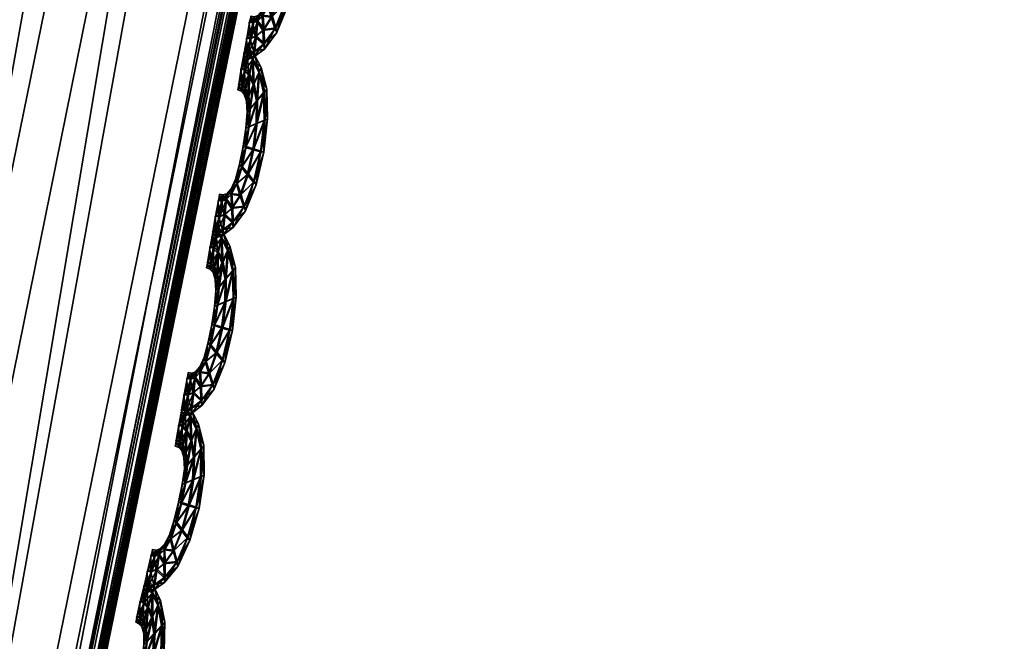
# Model space of a CAD drawing. Extents: x -7.4 to 7.4, y -11.5 to 9.8.
# Tile 351 of 469: x 7.11 to 7.428, y -2.284 to -2.083. Entities that reach past the tile are written whole.
import ezdxf

# ---------------------------------------------------------------- set-up
doc = ezdxf.new("R2010")
doc.units = 0
doc.header["$MEASUREMENT"] = 0
for name, color, linetype in [('A-FURN-3-ST', 150, 'Continuous'), ('A-FURN-3-ST-SEAM', 130, 'Continuous'), ('A-FURN-3-ST-SI', 160, 'Continuous')]:
    doc.layers.add(name, color=color, linetype=linetype)

msp = doc.modelspace()

# ---------------------------------------------------------------- meshes
at = {"layer": 'A-FURN-3-ST'}
mesh = msp.add_polyface(dxfattribs=at)
corners = [(7.22977, 2.47974, 1.00292), (7.35379, 1.23499, 1.00342), (7.0974, 1.23355, 0.61819), (6.97746, 2.47748, 0.61819), (7.36432, -0.11388, 1.00364), (7.10761, -0.11441, 0.61819), (7.23187, -1.52018, 1.00345), (6.97947, -1.51977, 0.61819), (6.94358, -2.93336, 1.00296), (6.70064, -2.932, 0.61819), (6.49747, -4.30695, 1.00243), (6.26973, -4.302, 0.61819), (2.26399, -2.9313, 0.55836), (2.16775, -1.51952, 0.55836), (3.0253, -1.51952, 0.55836), (3.10702, -2.9313, 0.55836), (2.93167, -0.11466, 0.55836), (2.84505, 1.23285, 0.55836), (2.08805, -0.11466, 0.55836), (2.77575, 2.47636, 0.55836), (2.02663, 1.23285, 0.55836), (2.45224, -5.39073, 0.55836), (2.3693, -4.27613, 0.55836), (3.15503, -4.27547, 0.55836), (4.17159, -2.9313, 0.55836), (5.25451, -2.9313, 0.55836), (4.97271, -4.28639, 0.55836), (4.06343, -4.27934, 0.55836), (3.87811, -5.41615, 0.55836), (4.60186, -5.47272, 0.55836), (6.4913, -0.11462, 0.56582), (6.37871, -1.51956, 0.56582), (5.48815, -0.11466, 0.55836), (5.42456, -1.51952, 0.55836), (6.12967, -2.93138, 0.56582), (6.47938, 1.23293, 0.56582), (6.36909, 2.47649, 0.56582), (5.45958, 1.23285, 0.55836), (5.36104, 2.47636, 0.55836), (5.74344, -4.29463, 0.56582), (4.17689, -0.11466, 0.55836), (4.20372, -1.51956, 0.55836), (4.11143, 1.23285, 0.55836), (4.02429, 2.47636, 0.55836)]
mesh.append_faces([[corners[k] for k in face] for face in [(0, 1, 2), (2, 3, 0), (4, 5, 2), (2, 1, 4), (6, 7, 5), (5, 4, 6), (8, 9, 7), (7, 6, 8), (10, 11, 9), (9, 8, 10), (24, 25, 26), (26, 27, 24), (27, 26, 29), (30, 5, 7), (7, 31, 30), (32, 30, 31), (31, 33, 32), (33, 31, 34), (34, 25, 33), (31, 7, 9), (9, 34, 31), (3, 2, 35), (35, 36, 3), (36, 35, 37), (37, 38, 36), (35, 30, 32), (32, 37, 35), (2, 5, 30), (30, 35, 2), (34, 9, 11), (11, 39, 34), (25, 34, 39), (39, 26, 25), (40, 32, 33), (33, 41, 40), (41, 33, 25), (25, 24, 41), (38, 37, 42), (42, 43, 38), (37, 32, 40), (40, 42, 37)]])
mesh.append_faces([[corners[k] for k in face] for face in [(12, 13, 14), (14, 15, 12), (16, 14, 13), (17, 16, 18), (19, 17, 20), (21, 22, 23), (22, 12, 15), (15, 23, 22), (27, 23, 15), (14, 16, 40), (15, 14, 41), (17, 19, 43), (16, 17, 42)]], dxfattribs={"vtx0": -1, "vtx1": -1, "vtx2": -1})
mesh.append_faces([[corners[k] for k in face] for face in [(15, 24, 27), (23, 27, 28)]], dxfattribs={"vtx0": -1, "vtx2": -1})
mesh.append_faces([[corners[k] for k in face] for face in [(40, 41, 14), (41, 24, 15), (43, 42, 17), (42, 40, 16)]], dxfattribs={"vtx1": -1, "vtx2": -1})
mesh = msp.add_polyface(dxfattribs=at)
corners = [(7.42329, -0.11335, 17.73472), (7.29032, -1.52059, 17.72529), (7.2887, -1.52055, 17.71875), (7.42159, -0.11343, 17.72818), (6.99958, -2.93456, 17.69562), (7.00104, -2.93481, 17.70216), (7.29305, -1.52076, 17.73624), (7.4261, -0.11318, 17.74563), (7.00286, -2.93505, 17.73015), (7.2923, -1.52068, 17.75301), (7.27821, -1.51994, 17.76499), (7.4253, -0.11322, 17.76233), (7.41066, -0.11417, 17.77427), (7.00353, -2.93522, 17.71323), (6.90828, -2.91548, 17.75491), (7.19048, -1.5147, 17.77811), (7.16159, -1.51161, 17.86532), (7.32012, -0.12072, 17.78766), (7.29174, -0.12455, 17.87437), (7.21133, -1.51619, 17.76035), (7.34141, -0.11883, 17.76993), (6.9283, -2.92042, 17.737), (6.95977, -2.92669, 17.74057), (7.24537, -1.51812, 17.76362), (7.37663, -0.11644, 17.77306), (6.98992, -2.93254, 17.74221), (6.2829, -0.14293, 18.34951), (6.17035, -1.4969, 18.34232), (6.78616, -1.4995, 18.23655), (6.9137, -0.13967, 18.24374), (6.50859, -2.86604, 18.21899), (7.42329, -0.11335, 17.72247), (7.29032, -1.52059, 17.71304), (7.29305, -1.52076, 17.70791), (7.4261, -0.11318, 17.71734), (7.00353, -2.93522, 17.68478), (7.00104, -2.93481, 17.68992), (6.78853, -2.88553, 18.02829), (7.07303, -1.50547, 18.04795), (7.20377, -0.13218, 18.05602)]
mesh.append_faces([[corners[k] for k in face] for face in [(0, 1, 2), (2, 3, 0), (4, 2, 1), (5, 1, 6), (7, 6, 1), (1, 0, 7), (8, 9, 10), (9, 11, 12), (12, 10, 9), (6, 7, 11), (11, 9, 6), (13, 6, 9), (14, 15, 16), (15, 17, 18), (18, 16, 15), (19, 20, 17), (17, 15, 19), (21, 19, 15), (22, 23, 19), (23, 24, 20), (20, 19, 23), (10, 12, 24), (24, 23, 10), (25, 10, 23), (26, 27, 28), (28, 29, 26), (30, 28, 27), (31, 32, 33), (33, 34, 31), (35, 33, 32), (36, 32, 2), (3, 2, 32), (32, 31, 3), (37, 38, 28), (29, 28, 38), (38, 39, 29), (39, 38, 16), (16, 18, 39), (16, 38, 37)]])
mesh = msp.add_polyface(dxfattribs=at)
corners = [(7.00104, -2.93481, 17.70216), (6.55327, -4.30971, 17.67581), (6.552, -4.3093, 17.66926), (6.99958, -2.93456, 17.69562), (7.00353, -2.93522, 17.71323), (6.55545, -4.31041, 17.68695), (7.29032, -1.52059, 17.72529), (7.29305, -1.52076, 17.73624), (7.27821, -1.51994, 17.76499), (6.98992, -2.93254, 17.74221), (7.00286, -2.93505, 17.73015), (7.2923, -1.52068, 17.75301), (7.16159, -1.51161, 17.86532), (6.87832, -2.90547, 17.84326), (6.90828, -2.91548, 17.75491), (7.19048, -1.5147, 17.77811), (6.9283, -2.92042, 17.737), (6.47151, -4.27741, 17.72829), (6.43989, -4.2606, 17.81793), (6.49023, -4.28561, 17.71026), (7.21133, -1.51619, 17.76035), (6.95977, -2.92669, 17.74057), (7.24537, -1.51812, 17.76362), (5.94249, -5.60189, 17.6919), (6.51761, -4.29616, 17.71418), (6.54365, -4.30592, 17.71616), (5.96319, -5.6154, 17.69421), (5.97202, -5.62121, 17.68216), (6.55481, -4.31013, 17.7041), (7.29032, -1.52059, 17.71304), (7.00104, -2.93481, 17.68992), (7.00353, -2.93522, 17.68478), (7.2887, -1.52055, 17.71875), (6.55327, -4.30971, 17.66356), (6.55545, -4.31041, 17.65843), (6.34828, -4.22685, 18.00555), (6.78853, -2.88553, 18.02829), (6.50859, -2.86604, 18.21899), (6.78616, -1.4995, 18.23655)]
mesh.append_faces([[corners[k] for k in face] for face in [(0, 1, 2), (2, 3, 0), (4, 5, 1), (1, 0, 4), (6, 0, 3), (7, 4, 0), (8, 9, 10), (11, 10, 4), (12, 13, 14), (15, 14, 16), (17, 14, 13), (13, 18, 17), (19, 16, 14), (14, 17, 19), (20, 16, 21), (22, 21, 9), (23, 24, 19), (24, 21, 16), (16, 19, 24), (25, 9, 21), (21, 24, 25), (26, 25, 24), (27, 28, 25), (28, 10, 9), (9, 25, 28), (5, 4, 10), (10, 28, 5), (29, 30, 31), (32, 3, 30), (30, 33, 34), (34, 31, 30), (3, 2, 33), (33, 30, 3), (35, 36, 37), (35, 18, 13), (13, 36, 35), (38, 37, 36), (36, 13, 12)]])
at = {"layer": 'A-FURN-3-ST-SEAM'}
mesh = msp.add_polyface(dxfattribs=at)
corners = [(7.19855, -2.04924, 17.71433), (7.19875, -2.05818, 17.71422), (7.19614, -2.05934, 17.71547), (7.19507, -2.06765, 17.71536), (7.19986, -2.05765, 17.71087), (7.19622, -2.052, 17.71555), (7.19265, -2.06691, 17.71407), (7.19756, -2.06832, 17.71411), (7.19859, -2.06848, 17.71072), (7.19954, -2.04813, 17.71099), (7.19697, -2.04269, 17.71437), (7.19364, -2.06041, 17.71418), (7.19135, -2.07335, 17.71395), (7.19325, -2.07577, 17.71521), (7.1978, -2.06806, 17.70737), (7.19902, -2.05798, 17.70753), (7.19519, -2.04669, 17.71559), (7.19396, -2.05472, 17.71426), (7.19186, -2.06655, 17.71072), (7.19281, -2.0607, 17.7108), (7.19527, -2.07812, 17.71391), (7.19614, -2.07891, 17.71057), (7.1955, -2.07787, 17.70722), (7.19883, -2.04904, 17.7076), (7.19772, -2.04112, 17.71099), (7.19491, -2.03869, 17.71433), (7.19325, -2.05563, 17.71087), (7.19075, -2.07231, 17.71061), (7.18976, -2.07866, 17.71388), (7.19091, -2.08241, 17.71509), (7.19364, -2.07544, 17.70597), (7.19542, -2.06732, 17.70612), (7.19649, -2.05905, 17.70623), (7.19368, -2.04347, 17.71559), (7.19352, -2.05064, 17.71429), (7.19301, -2.052, 17.71091), (7.19388, -2.06016, 17.70745), (7.19293, -2.06667, 17.70737), (7.19424, -2.05451, 17.70753), (7.1921, -2.08611, 17.71376), (7.19269, -2.08739, 17.71038), (7.19238, -2.08587, 17.70703), (7.19127, -2.08212, 17.70582), (7.19657, -2.05171, 17.70631), (7.19724, -2.04249, 17.70764), (7.19546, -2.03684, 17.71099), (7.19333, -2.03696, 17.71433), (7.1938, -2.05044, 17.70756), (7.19162, -2.0731, 17.70726), (7.18949, -2.07713, 17.71053), (7.18802, -2.08212, 17.7138), (7.18818, -2.08669, 17.71498), (7.19004, -2.07841, 17.70714), (7.1938, -2.03499, 17.71099), (7.19238, -2.04203, 17.71559), (7.19257, -2.04817, 17.71429), (7.1923, -2.04981, 17.71095), (7.19285, -2.04792, 17.70756), (7.19554, -2.0464, 17.70635), (7.18846, -2.09114, 17.71365), (7.1887, -2.09275, 17.71026), (7.18874, -2.09094, 17.70692), (7.18858, -2.08636, 17.70574), (7.1883, -2.08187, 17.70707), (7.19519, -2.03849, 17.7076), (7.1936, -2.03675, 17.7076), (7.19262, -2.03445, 17.71099), (7.19214, -2.03643, 17.71433), (7.19404, -2.04319, 17.70635), (7.18806, -2.08026, 17.71045), (7.18632, -2.08381, 17.71376), (7.18577, -2.08879, 17.71494), (7.19242, -2.03626, 17.7076), (7.19123, -2.04154, 17.71559), (7.19151, -2.04701, 17.71429), (7.19131, -2.04879, 17.71095), (7.19178, -2.04681, 17.7076), (7.1853, -2.09366, 17.71357), (7.18522, -2.09535, 17.71019), (7.18557, -2.09341, 17.70684), (7.18612, -2.08846, 17.70566), (7.1866, -2.0836, 17.70703), (7.18668, -2.08187, 17.71042), (7.19273, -2.04174, 17.70635), (7.19159, -2.04125, 17.70635), (7.18497, -2.08426, 17.71373), (7.18407, -2.08937, 17.71491), (7.1904, -2.04656, 17.71429), (7.1902, -2.04838, 17.71095), (7.19064, -2.04636, 17.70756), (7.18541, -2.08228, 17.71042), (7.18328, -2.09436, 17.71353), (7.18312, -2.09612, 17.71015), (7.18355, -2.09411, 17.7068), (7.18446, -2.08904, 17.70566), (7.18525, -2.08406, 17.70699), (7.1843, -2.08204, 17.71038), (7.18383, -2.08406, 17.71373), (7.18288, -2.08916, 17.71491), (7.18411, -2.08381, 17.70699), (7.18205, -2.09419, 17.71353), (7.18185, -2.09596, 17.71015), (7.18232, -2.09394, 17.7068), (7.18324, -2.08883, 17.70562)]
mesh.append_faces([[corners[k] for k in face] for face in [(2, 1, 0), (1, 2, 3), (0, 1, 4), (0, 5, 2), (6, 3, 2), (3, 7, 1), (8, 4, 1), (4, 9, 0), (5, 0, 10), (11, 2, 5), (3, 6, 12), (2, 11, 6), (7, 3, 13), (1, 7, 8), (4, 8, 14), (9, 4, 15), (10, 0, 9), (10, 16, 5), (5, 17, 11), (12, 6, 18), (12, 13, 3), (6, 11, 19), (13, 20, 7), (21, 8, 7), (22, 14, 8), (14, 15, 4), (15, 23, 9), (9, 24, 10), (16, 10, 25), (17, 5, 16), (11, 17, 26), (19, 18, 6), (18, 27, 12), (13, 12, 28), (26, 19, 11), (20, 13, 29), (7, 20, 21), (8, 21, 22), (14, 22, 30), (15, 14, 31), (23, 15, 32), (24, 9, 23), (25, 10, 24), (25, 33, 16), (16, 34, 17), (35, 26, 17), (18, 19, 36), (27, 18, 37), (28, 12, 27), (28, 29, 13), (19, 26, 38), (29, 39, 20), (40, 21, 20), (41, 22, 21), (42, 30, 22), (30, 31, 14), (31, 32, 15), (32, 43, 23), (23, 44, 24), (24, 45, 25), (33, 25, 46), (34, 16, 33), (17, 34, 35), (26, 35, 47), (38, 36, 19), (36, 37, 18), (37, 48, 27), (27, 49, 28), (29, 28, 50), (47, 38, 26), (39, 29, 51), (20, 39, 40), (21, 40, 41), (22, 41, 42), (30, 42, 52), (31, 30, 48), (32, 31, 37), (43, 32, 36), (44, 23, 43), (45, 24, 44), (25, 45, 53), (53, 46, 25), (46, 54, 33), (33, 55, 34), (56, 35, 34), (57, 47, 35), (36, 38, 43), (37, 36, 32), (48, 37, 31), (49, 27, 48), (50, 28, 49), (50, 51, 29), (38, 47, 58), (51, 59, 39), (60, 40, 39), (61, 41, 40), (62, 42, 41), (63, 52, 42), (52, 48, 30), (43, 58, 44), (44, 64, 45), (65, 53, 45), (46, 53, 66), (54, 46, 67), (55, 33, 54), (34, 55, 56), (35, 56, 57), (47, 57, 68), (58, 43, 38), (48, 52, 49), (49, 69, 50), (51, 50, 70), (68, 58, 47), (59, 51, 71), (39, 59, 60), (40, 60, 61), (41, 61, 62), (42, 62, 63), (52, 63, 69), (64, 44, 58), (45, 64, 65), (53, 65, 72), (72, 66, 53), (66, 67, 46), (67, 73, 54), (54, 74, 55), (56, 55, 74), (57, 56, 75), (68, 57, 76), (69, 49, 52), (70, 50, 69), (70, 71, 51), (58, 68, 64), (71, 77, 59), (78, 60, 59), (79, 61, 60), (80, 62, 61), (81, 63, 62), (82, 69, 63), (83, 65, 64), (84, 72, 65), (74, 54, 73), (74, 75, 56), (75, 76, 57), (76, 83, 68), (69, 82, 70), (71, 70, 85), (64, 68, 83), (77, 71, 86), (59, 77, 78), (60, 78, 79), (61, 79, 80), (62, 80, 81), (63, 81, 82), (65, 83, 84), (73, 87, 74), (75, 74, 87), (76, 75, 88), (83, 76, 89), (70, 82, 90), (90, 85, 70), (85, 86, 71), (86, 91, 77), (78, 77, 91), (79, 78, 92), (80, 79, 93), (81, 80, 94), (82, 81, 95), (89, 84, 83), (87, 88, 75), (88, 89, 76), (95, 90, 82), (85, 90, 96), (86, 85, 97), (91, 86, 98), (91, 92, 78), (92, 93, 79), (93, 94, 80), (94, 95, 81), (90, 95, 99), (99, 96, 90), (96, 97, 85), (97, 98, 86), (98, 100, 91), (92, 91, 100), (93, 92, 101), (94, 93, 102), (95, 94, 103), (103, 99, 95), (100, 101, 92), (101, 102, 93), (102, 103, 94)]])
mesh = msp.add_polyface(dxfattribs=at)
corners = [(7.18846, -2.10676, 17.71346), (7.18866, -2.11574, 17.71338), (7.18604, -2.11685, 17.7146), (7.18497, -2.12517, 17.71448), (7.18973, -2.1152, 17.71004), (7.18612, -2.10956, 17.71471), (7.18256, -2.12443, 17.71323), (7.18747, -2.12587, 17.71323), (7.1885, -2.126, 17.70989), (7.18945, -2.10564, 17.71011), (7.18687, -2.10021, 17.7135), (7.18355, -2.11792, 17.71334), (7.18126, -2.13086, 17.71311), (7.18316, -2.13329, 17.71437), (7.18771, -2.12563, 17.7065), (7.18893, -2.11549, 17.70665), (7.18509, -2.1042, 17.71471), (7.18387, -2.11224, 17.71342), (7.18181, -2.12406, 17.70984), (7.18272, -2.11821, 17.70996), (7.18517, -2.13568, 17.71308), (7.186, -2.13646, 17.70969), (7.18541, -2.13543, 17.70635), (7.18874, -2.10655, 17.70673), (7.18767, -2.09864, 17.71015), (7.18482, -2.09621, 17.7135), (7.18316, -2.11314, 17.71004), (7.18066, -2.12983, 17.70977), (7.17971, -2.13617, 17.713), (7.18082, -2.13996, 17.71422), (7.18355, -2.133, 17.70513), (7.18533, -2.12488, 17.70524), (7.1864, -2.11656, 17.70536), (7.18359, -2.10098, 17.71475), (7.18343, -2.10816, 17.71346), (7.18292, -2.10952, 17.71007), (7.18379, -2.11767, 17.70661), (7.18284, -2.12418, 17.7065), (7.18415, -2.11203, 17.70669), (7.18201, -2.14363, 17.71293), (7.1826, -2.14491, 17.70954), (7.18229, -2.14342, 17.70619), (7.18118, -2.13963, 17.70498), (7.18648, -2.10923, 17.70544), (7.18715, -2.1, 17.70677), (7.18538, -2.09436, 17.71015), (7.18328, -2.09448, 17.7135), (7.18371, -2.10791, 17.70673), (7.18153, -2.13061, 17.70639), (7.1794, -2.13465, 17.70966), (7.17793, -2.13959, 17.71293), (7.17809, -2.14417, 17.71414), (7.17995, -2.13593, 17.70627), (7.18375, -2.09246, 17.71011), (7.18229, -2.09951, 17.71471), (7.18248, -2.10564, 17.71346), (7.18221, -2.10733, 17.71007), (7.18276, -2.10543, 17.70673), (7.18545, -2.10391, 17.70547), (7.17841, -2.14866, 17.71281), (7.17861, -2.15027, 17.70939), (7.17864, -2.14845, 17.70608), (7.17849, -2.14388, 17.70486), (7.17821, -2.13939, 17.70623), (7.18509, -2.096, 17.70677), (7.18351, -2.09427, 17.70677), (7.18252, -2.09192, 17.71011), (7.18209, -2.09394, 17.7135), (7.18399, -2.1007, 17.70547), (7.17797, -2.13778, 17.70962), (7.17623, -2.14132, 17.71289), (7.17567, -2.14627, 17.71407), (7.18232, -2.09374, 17.70677), (7.18114, -2.09905, 17.71471), (7.18142, -2.10449, 17.71346), (7.18122, -2.10626, 17.71007), (7.18169, -2.10428, 17.70673), (7.1752, -2.15113, 17.71274), (7.17512, -2.15286, 17.70931), (7.17548, -2.15092, 17.706), (7.17603, -2.14594, 17.70482), (7.17651, -2.14108, 17.70616), (7.17659, -2.13939, 17.70958), (7.18264, -2.09922, 17.70547), (7.18149, -2.09876, 17.70547), (7.17489, -2.14178, 17.71289), (7.17402, -2.14684, 17.71403), (7.18031, -2.10408, 17.71346), (7.18011, -2.10585, 17.71007), (7.18058, -2.10383, 17.70673), (7.17532, -2.13976, 17.70954), (7.17322, -2.15187, 17.7127), (7.17302, -2.15364, 17.70931), (7.17346, -2.15162, 17.70597), (7.17437, -2.14652, 17.70479), (7.17516, -2.14153, 17.70616), (7.17421, -2.13955, 17.70954), (7.17374, -2.14157, 17.71285), (7.17279, -2.14664, 17.71403), (7.17402, -2.14132, 17.70616), (7.17196, -2.15167, 17.7127), (7.17176, -2.15344, 17.70928), (7.17223, -2.15142, 17.70597), (7.17318, -2.14635, 17.70479)]
mesh.append_faces([[corners[k] for k in face] for face in [(2, 1, 0), (1, 2, 3), (0, 1, 4), (0, 5, 2), (6, 3, 2), (3, 7, 1), (8, 4, 1), (4, 9, 0), (5, 0, 10), (11, 2, 5), (3, 6, 12), (2, 11, 6), (7, 3, 13), (1, 7, 8), (4, 8, 14), (9, 4, 15), (10, 0, 9), (10, 16, 5), (5, 17, 11), (12, 6, 18), (12, 13, 3), (6, 11, 19), (13, 20, 7), (21, 8, 7), (22, 14, 8), (14, 15, 4), (15, 23, 9), (9, 24, 10), (16, 10, 25), (17, 5, 16), (11, 17, 26), (19, 18, 6), (18, 27, 12), (13, 12, 28), (26, 19, 11), (20, 13, 29), (7, 20, 21), (8, 21, 22), (14, 22, 30), (15, 14, 31), (23, 15, 32), (24, 9, 23), (25, 10, 24), (25, 33, 16), (16, 34, 17), (35, 26, 17), (18, 19, 36), (27, 18, 37), (28, 12, 27), (28, 29, 13), (19, 26, 38), (29, 39, 20), (40, 21, 20), (41, 22, 21), (42, 30, 22), (30, 31, 14), (31, 32, 15), (32, 43, 23), (23, 44, 24), (24, 45, 25), (33, 25, 46), (34, 16, 33), (17, 34, 35), (26, 35, 47), (38, 36, 19), (36, 37, 18), (37, 48, 27), (27, 49, 28), (29, 28, 50), (47, 38, 26), (39, 29, 51), (20, 39, 40), (21, 40, 41), (22, 41, 42), (30, 42, 52), (31, 30, 48), (32, 31, 37), (43, 32, 36), (44, 23, 43), (45, 24, 44), (25, 45, 53), (53, 46, 25), (46, 54, 33), (33, 55, 34), (56, 35, 34), (57, 47, 35), (36, 38, 43), (37, 36, 32), (48, 37, 31), (49, 27, 48), (50, 28, 49), (50, 51, 29), (38, 47, 58), (51, 59, 39), (60, 40, 39), (61, 41, 40), (62, 42, 41), (63, 52, 42), (52, 48, 30), (43, 58, 44), (44, 64, 45), (65, 53, 45), (46, 53, 66), (54, 46, 67), (55, 33, 54), (34, 55, 56), (35, 56, 57), (47, 57, 68), (58, 43, 38), (48, 52, 49), (49, 69, 50), (51, 50, 70), (68, 58, 47), (59, 51, 71), (39, 59, 60), (40, 60, 61), (41, 61, 62), (42, 62, 63), (52, 63, 69), (64, 44, 58), (45, 64, 65), (53, 65, 72), (72, 66, 53), (66, 67, 46), (67, 73, 54), (54, 74, 55), (56, 55, 74), (57, 56, 75), (68, 57, 76), (69, 49, 52), (70, 50, 69), (70, 71, 51), (58, 68, 64), (71, 77, 59), (78, 60, 59), (79, 61, 60), (80, 62, 61), (81, 63, 62), (82, 69, 63), (83, 65, 64), (84, 72, 65), (74, 54, 73), (74, 75, 56), (75, 76, 57), (76, 83, 68), (69, 82, 70), (71, 70, 85), (64, 68, 83), (77, 71, 86), (59, 77, 78), (60, 78, 79), (61, 79, 80), (62, 80, 81), (63, 81, 82), (65, 83, 84), (73, 87, 74), (75, 74, 87), (76, 75, 88), (83, 76, 89), (70, 82, 90), (90, 85, 70), (85, 86, 71), (86, 91, 77), (78, 77, 91), (79, 78, 92), (80, 79, 93), (81, 80, 94), (82, 81, 95), (89, 84, 83), (87, 88, 75), (88, 89, 76), (95, 90, 82), (85, 90, 96), (86, 85, 97), (91, 86, 98), (91, 92, 78), (92, 93, 79), (93, 94, 80), (94, 95, 81), (90, 95, 99), (99, 96, 90), (96, 97, 85), (97, 98, 86), (98, 100, 91), (92, 91, 100), (93, 92, 101), (94, 93, 102), (95, 94, 103), (103, 99, 95), (100, 101, 92), (101, 102, 93), (102, 103, 94)]])
mesh = msp.add_polyface(dxfattribs=at)
corners = [(7.17837, -2.16432, 17.71262), (7.17857, -2.17326, 17.71251), (7.17595, -2.1744, 17.71376), (7.17489, -2.18273, 17.71365), (7.17963, -2.17276, 17.70916), (7.17603, -2.16708, 17.71384), (7.17247, -2.18195, 17.71236), (7.17738, -2.18339, 17.71239), (7.17841, -2.18355, 17.70901), (7.17936, -2.16316, 17.70928), (7.17678, -2.15772, 17.71262), (7.17346, -2.17544, 17.71247), (7.17117, -2.18838, 17.71224), (7.17307, -2.19085, 17.7135), (7.17762, -2.18319, 17.70566), (7.17884, -2.17305, 17.70582), (7.175, -2.16172, 17.71388), (7.17382, -2.16975, 17.71255), (7.17172, -2.18158, 17.70901), (7.17263, -2.17573, 17.70912), (7.17508, -2.1932, 17.7122), (7.17592, -2.19398, 17.70886), (7.17532, -2.19299, 17.70551), (7.17864, -2.16411, 17.70589), (7.17758, -2.15616, 17.70928), (7.17472, -2.15373, 17.71262), (7.17307, -2.17066, 17.70916), (7.17057, -2.18734, 17.70889), (7.16962, -2.19369, 17.71216), (7.17073, -2.19748, 17.71338), (7.17346, -2.19051, 17.70426), (7.17524, -2.1824, 17.70441), (7.17631, -2.17408, 17.70452), (7.17354, -2.15847, 17.71388), (7.17334, -2.16568, 17.71258), (7.17283, -2.16703, 17.7092), (7.1737, -2.17519, 17.70574), (7.17275, -2.1817, 17.70566), (7.17405, -2.1695, 17.70582), (7.17192, -2.20119, 17.71205), (7.17247, -2.20247, 17.70866), (7.17219, -2.20094, 17.70532), (7.17109, -2.19715, 17.70414), (7.17639, -2.16678, 17.7046), (7.17706, -2.15752, 17.70593), (7.17528, -2.15183, 17.70928), (7.17318, -2.15195, 17.71262), (7.17362, -2.16542, 17.70585), (7.17144, -2.18813, 17.70555), (7.1693, -2.19216, 17.70882), (7.16784, -2.19711, 17.71209), (7.168, -2.20168, 17.71327), (7.16986, -2.19344, 17.70544), (7.17366, -2.14998, 17.70928), (7.17219, -2.15702, 17.71388), (7.17239, -2.16316, 17.71258), (7.17212, -2.1648, 17.70924), (7.17267, -2.16295, 17.70585), (7.1754, -2.16143, 17.70463), (7.16832, -2.20621, 17.71194), (7.16851, -2.20778, 17.70855), (7.16855, -2.20597, 17.7052), (7.1684, -2.20139, 17.70403), (7.16812, -2.19686, 17.70536), (7.175, -2.15352, 17.70589), (7.17342, -2.15174, 17.70589), (7.17247, -2.14944, 17.70928), (7.172, -2.15142, 17.71262), (7.1739, -2.15818, 17.70463), (7.16788, -2.1953, 17.70874), (7.16618, -2.19884, 17.71205), (7.16558, -2.20378, 17.71323), (7.17223, -2.15121, 17.70589), (7.17105, -2.15653, 17.71388), (7.17132, -2.162, 17.71258), (7.17113, -2.16378, 17.70924), (7.1716, -2.1618, 17.70589), (7.16511, -2.20865, 17.71186), (7.16503, -2.21038, 17.70848), (7.16539, -2.2084, 17.70513), (7.16594, -2.20345, 17.70395), (7.16642, -2.19859, 17.70532), (7.1665, -2.19686, 17.70871), (7.17255, -2.15673, 17.70463), (7.1714, -2.15624, 17.70463), (7.1648, -2.19925, 17.71201), (7.16392, -2.20436, 17.71319), (7.17022, -2.16155, 17.71258), (7.17002, -2.16333, 17.70924), (7.17049, -2.16134, 17.70585), (7.16527, -2.19728, 17.70871), (7.16313, -2.20935, 17.71182), (7.16293, -2.21111, 17.70844), (7.16341, -2.2091, 17.70513), (7.16428, -2.20403, 17.70395), (7.16507, -2.19905, 17.70528), (7.16412, -2.19703, 17.70866), (7.16365, -2.19905, 17.71201), (7.1627, -2.20415, 17.71319), (7.16392, -2.1988, 17.70528), (7.16187, -2.20918, 17.71182), (7.16167, -2.21095, 17.70844), (7.16214, -2.20894, 17.70509), (7.16309, -2.20382, 17.70391)]
mesh.append_faces([[corners[k] for k in face] for face in [(2, 1, 0), (1, 2, 3), (0, 1, 4), (0, 5, 2), (6, 3, 2), (3, 7, 1), (8, 4, 1), (4, 9, 0), (5, 0, 10), (11, 2, 5), (3, 6, 12), (2, 11, 6), (7, 3, 13), (1, 7, 8), (4, 8, 14), (9, 4, 15), (10, 0, 9), (10, 16, 5), (5, 17, 11), (12, 6, 18), (12, 13, 3), (6, 11, 19), (13, 20, 7), (21, 8, 7), (22, 14, 8), (14, 15, 4), (15, 23, 9), (9, 24, 10), (16, 10, 25), (17, 5, 16), (11, 17, 26), (19, 18, 6), (18, 27, 12), (13, 12, 28), (26, 19, 11), (20, 13, 29), (7, 20, 21), (8, 21, 22), (14, 22, 30), (15, 14, 31), (23, 15, 32), (24, 9, 23), (25, 10, 24), (25, 33, 16), (16, 34, 17), (35, 26, 17), (18, 19, 36), (27, 18, 37), (28, 12, 27), (28, 29, 13), (19, 26, 38), (29, 39, 20), (40, 21, 20), (41, 22, 21), (42, 30, 22), (30, 31, 14), (31, 32, 15), (32, 43, 23), (23, 44, 24), (24, 45, 25), (33, 25, 46), (34, 16, 33), (17, 34, 35), (26, 35, 47), (38, 36, 19), (36, 37, 18), (37, 48, 27), (27, 49, 28), (29, 28, 50), (47, 38, 26), (39, 29, 51), (20, 39, 40), (21, 40, 41), (22, 41, 42), (30, 42, 52), (31, 30, 48), (32, 31, 37), (43, 32, 36), (44, 23, 43), (45, 24, 44), (25, 45, 53), (53, 46, 25), (46, 54, 33), (33, 55, 34), (56, 35, 34), (57, 47, 35), (36, 38, 43), (37, 36, 32), (48, 37, 31), (49, 27, 48), (50, 28, 49), (50, 51, 29), (38, 47, 58), (51, 59, 39), (60, 40, 39), (61, 41, 40), (62, 42, 41), (63, 52, 42), (52, 48, 30), (43, 58, 44), (44, 64, 45), (65, 53, 45), (46, 53, 66), (54, 46, 67), (55, 33, 54), (34, 55, 56), (35, 56, 57), (47, 57, 68), (58, 43, 38), (48, 52, 49), (49, 69, 50), (51, 50, 70), (68, 58, 47), (59, 51, 71), (39, 59, 60), (40, 60, 61), (41, 61, 62), (42, 62, 63), (52, 63, 69), (64, 44, 58), (45, 64, 65), (53, 65, 72), (72, 66, 53), (66, 67, 46), (67, 73, 54), (54, 74, 55), (56, 55, 74), (57, 56, 75), (68, 57, 76), (69, 49, 52), (70, 50, 69), (70, 71, 51), (58, 68, 64), (71, 77, 59), (78, 60, 59), (79, 61, 60), (80, 62, 61), (81, 63, 62), (82, 69, 63), (83, 65, 64), (84, 72, 65), (74, 54, 73), (74, 75, 56), (75, 76, 57), (76, 83, 68), (69, 82, 70), (71, 70, 85), (64, 68, 83), (77, 71, 86), (59, 77, 78), (60, 78, 79), (61, 79, 80), (62, 80, 81), (63, 81, 82), (65, 83, 84), (73, 87, 74), (75, 74, 87), (76, 75, 88), (83, 76, 89), (70, 82, 90), (90, 85, 70), (85, 86, 71), (86, 91, 77), (78, 77, 91), (79, 78, 92), (80, 79, 93), (81, 80, 94), (82, 81, 95), (89, 84, 83), (87, 88, 75), (88, 89, 76), (95, 90, 82), (85, 90, 96), (86, 85, 97), (91, 86, 98), (91, 92, 78), (92, 93, 79), (93, 94, 80), (94, 95, 81), (90, 95, 99), (99, 96, 90), (96, 97, 85), (97, 98, 86), (98, 100, 91), (92, 91, 100), (93, 92, 101), (94, 93, 102), (95, 94, 103), (103, 99, 95), (100, 101, 92), (101, 102, 93), (102, 103, 94)]])
mesh = msp.add_polyface(dxfattribs=at)
corners = [(7.16816, -2.22183, 17.71175), (7.16812, -2.23073, 17.71163), (7.1655, -2.23184, 17.71289), (7.16412, -2.24008, 17.71274), (7.16922, -2.23023, 17.70829), (7.16583, -2.22455, 17.71296), (7.16175, -2.23934, 17.71148), (7.16657, -2.24078, 17.71148), (7.1676, -2.24095, 17.70813), (7.16919, -2.22068, 17.7084), (7.16669, -2.21524, 17.71179), (7.16301, -2.23287, 17.71159), (7.16012, -2.24569, 17.71137), (7.16195, -2.24812, 17.71258), (7.16681, -2.24054, 17.70479), (7.1684, -2.23052, 17.70494), (7.16491, -2.21924, 17.713), (7.16357, -2.22723, 17.71167), (7.161, -2.23892, 17.70813), (7.16218, -2.23316, 17.70825), (7.1638, -2.25051, 17.71129), (7.16464, -2.25129, 17.70794), (7.16408, -2.25026, 17.7046), (7.16843, -2.22158, 17.70502), (7.16745, -2.21367, 17.70844), (7.16464, -2.21124, 17.71179), (7.16285, -2.22814, 17.70832), (7.15957, -2.24466, 17.70802), (7.15831, -2.25092, 17.71125), (7.15921, -2.25471, 17.71243), (7.1623, -2.24782, 17.70334), (7.16448, -2.2398, 17.70349), (7.1659, -2.23155, 17.70364), (7.16345, -2.21598, 17.71304), (7.16321, -2.22315, 17.71175), (7.16274, -2.22455, 17.70836), (7.16329, -2.23266, 17.70486), (7.16203, -2.23909, 17.70475), (7.16385, -2.22702, 17.70498), (7.16028, -2.25837, 17.71114), (7.16076, -2.25965, 17.70776), (7.16056, -2.25813, 17.70441), (7.15961, -2.25438, 17.70319), (7.16618, -2.22426, 17.70372), (7.16693, -2.21503, 17.70505), (7.16523, -2.20935, 17.70844), (7.16309, -2.20947, 17.71179), (7.16349, -2.22294, 17.70502), (7.1604, -2.24544, 17.70463), (7.15807, -2.24944, 17.70791), (7.15633, -2.25434, 17.71118), (7.15628, -2.25887, 17.71236), (7.15858, -2.25071, 17.70452), (7.16357, -2.20749, 17.7084), (7.16211, -2.21454, 17.713), (7.1623, -2.22068, 17.71175), (7.16203, -2.22232, 17.70836), (7.16258, -2.22042, 17.70502), (7.16527, -2.21895, 17.70376), (7.15636, -2.26332, 17.71099), (7.15648, -2.26488, 17.7076), (7.15664, -2.26307, 17.70426), (7.15668, -2.25854, 17.70308), (7.1566, -2.25409, 17.70444), (7.16491, -2.21104, 17.70505), (7.16337, -2.20926, 17.70505), (7.16238, -2.20692, 17.7084), (7.1619, -2.20894, 17.71179), (7.1638, -2.21569, 17.70376), (7.15648, -2.25252, 17.70783), (7.15455, -2.25598, 17.7111), (7.15371, -2.26089, 17.71228), (7.16218, -2.20873, 17.70505), (7.16095, -2.21404, 17.713), (7.16123, -2.21948, 17.71175), (7.16103, -2.22125, 17.70836), (7.16151, -2.21928, 17.70502), (7.153, -2.26571, 17.71091), (7.15284, -2.2674, 17.70753), (7.15328, -2.26546, 17.70418), (7.15411, -2.26056, 17.70304), (7.15482, -2.25578, 17.70437), (7.15498, -2.25405, 17.70779), (7.16246, -2.21425, 17.70376), (7.16135, -2.21371, 17.70376), (7.15316, -2.25644, 17.7111), (7.15201, -2.26147, 17.71224), (7.16012, -2.21903, 17.71175), (7.15993, -2.22084, 17.70836), (7.1604, -2.21882, 17.70502), (7.15371, -2.25442, 17.70776), (7.15094, -2.26641, 17.71087), (7.15067, -2.26814, 17.70749), (7.15122, -2.26616, 17.70414), (7.15241, -2.26113, 17.703), (7.15344, -2.25619, 17.70437), (7.15261, -2.25421, 17.70776), (7.15201, -2.25619, 17.71106), (7.15083, -2.26122, 17.71224), (7.15229, -2.25594, 17.70437), (7.14972, -2.2662, 17.71087), (7.1494, -2.26793, 17.70745), (7.14999, -2.26596, 17.70414), (7.15118, -2.26093, 17.703)]
mesh.append_faces([[corners[k] for k in face] for face in [(2, 1, 0), (1, 2, 3), (0, 1, 4), (0, 5, 2), (6, 3, 2), (3, 7, 1), (8, 4, 1), (4, 9, 0), (5, 0, 10), (11, 2, 5), (3, 6, 12), (2, 11, 6), (7, 3, 13), (1, 7, 8), (4, 8, 14), (9, 4, 15), (10, 0, 9), (10, 16, 5), (5, 17, 11), (12, 6, 18), (12, 13, 3), (6, 11, 19), (13, 20, 7), (21, 8, 7), (22, 14, 8), (14, 15, 4), (15, 23, 9), (9, 24, 10), (16, 10, 25), (17, 5, 16), (11, 17, 26), (19, 18, 6), (18, 27, 12), (13, 12, 28), (26, 19, 11), (20, 13, 29), (7, 20, 21), (8, 21, 22), (14, 22, 30), (15, 14, 31), (23, 15, 32), (24, 9, 23), (25, 10, 24), (25, 33, 16), (16, 34, 17), (35, 26, 17), (18, 19, 36), (27, 18, 37), (28, 12, 27), (28, 29, 13), (19, 26, 38), (29, 39, 20), (40, 21, 20), (41, 22, 21), (42, 30, 22), (30, 31, 14), (31, 32, 15), (32, 43, 23), (23, 44, 24), (24, 45, 25), (33, 25, 46), (34, 16, 33), (17, 34, 35), (26, 35, 47), (38, 36, 19), (36, 37, 18), (37, 48, 27), (27, 49, 28), (29, 28, 50), (47, 38, 26), (39, 29, 51), (20, 39, 40), (21, 40, 41), (22, 41, 42), (30, 42, 52), (31, 30, 48), (32, 31, 37), (43, 32, 36), (44, 23, 43), (45, 24, 44), (25, 45, 53), (53, 46, 25), (46, 54, 33), (33, 55, 34), (56, 35, 34), (57, 47, 35), (36, 38, 43), (37, 36, 32), (48, 37, 31), (49, 27, 48), (50, 28, 49), (50, 51, 29), (38, 47, 58), (51, 59, 39), (60, 40, 39), (61, 41, 40), (62, 42, 41), (63, 52, 42), (52, 48, 30), (43, 58, 44), (44, 64, 45), (65, 53, 45), (46, 53, 66), (54, 46, 67), (55, 33, 54), (34, 55, 56), (35, 56, 57), (47, 57, 68), (58, 43, 38), (48, 52, 49), (49, 69, 50), (51, 50, 70), (68, 58, 47), (59, 51, 71), (39, 59, 60), (40, 60, 61), (41, 61, 62), (42, 62, 63), (52, 63, 69), (64, 44, 58), (45, 64, 65), (53, 65, 72), (72, 66, 53), (66, 67, 46), (67, 73, 54), (54, 74, 55), (56, 55, 74), (57, 56, 75), (68, 57, 76), (69, 49, 52), (70, 50, 69), (70, 71, 51), (58, 68, 64), (71, 77, 59), (78, 60, 59), (79, 61, 60), (80, 62, 61), (81, 63, 62), (82, 69, 63), (83, 65, 64), (84, 72, 65), (74, 54, 73), (74, 75, 56), (75, 76, 57), (76, 83, 68), (69, 82, 70), (71, 70, 85), (64, 68, 83), (77, 71, 86), (59, 77, 78), (60, 78, 79), (61, 79, 80), (62, 80, 81), (63, 81, 82), (65, 83, 84), (73, 87, 74), (75, 74, 87), (76, 75, 88), (83, 76, 89), (70, 82, 90), (90, 85, 70), (85, 86, 71), (86, 91, 77), (78, 77, 91), (79, 78, 92), (80, 79, 93), (81, 80, 94), (82, 81, 95), (89, 84, 83), (87, 88, 75), (88, 89, 76), (95, 90, 82), (85, 90, 96), (86, 85, 97), (91, 86, 98), (91, 92, 78), (92, 93, 79), (93, 94, 80), (94, 95, 81), (90, 95, 99), (99, 96, 90), (96, 97, 85), (97, 98, 86), (98, 100, 91), (92, 91, 100), (93, 92, 101), (94, 93, 102), (95, 94, 103), (103, 99, 95), (100, 101, 92), (101, 102, 93), (102, 103, 94)]])
mesh = msp.add_polyface(dxfattribs=at)
corners = [(7.15375, -2.29743, 17.70376), (7.15138, -2.29665, 17.70251), (7.14912, -2.30464, 17.70235), (7.14722, -2.30225, 17.70361), (7.1555, -2.28742, 17.70391), (7.15091, -2.30712, 17.70357), (7.14536, -2.30752, 17.70349), (7.14888, -2.29595, 17.70376), (7.15636, -2.28713, 17.7073), (7.15292, -2.28841, 17.70266), (7.15451, -2.29785, 17.70714), (7.14639, -2.31119, 17.7022), (7.14485, -2.30625, 17.70688), (7.14639, -2.30147, 17.70699), (7.15656, -2.27766, 17.70741), (7.15577, -2.27856, 17.70403), (7.15146, -2.30814, 17.70692), (7.1473, -2.31494, 17.70338), (7.14327, -2.30934, 17.7068), (7.14338, -2.31091, 17.70342), (7.14786, -2.29578, 17.70711), (7.15023, -2.28948, 17.70387), (7.15553, -2.27877, 17.71076), (7.15522, -2.28763, 17.71064), (7.1534, -2.2812, 17.70273), (7.15348, -2.29768, 17.71049), (7.14343, -2.31536, 17.70209), (7.14311, -2.31111, 17.71015), (7.14508, -2.30773, 17.71023), (7.14695, -2.3025, 17.71034), (7.15427, -2.27226, 17.7108), (7.15514, -2.2707, 17.70745), (7.15455, -2.27205, 17.7041), (7.15063, -2.30732, 17.7103), (7.14754, -2.31647, 17.70673), (7.14338, -2.31989, 17.70327), (7.14133, -2.3128, 17.71011), (7.14176, -2.31087, 17.70677), (7.1416, -2.31255, 17.70338), (7.14861, -2.29616, 17.71049), (7.14908, -2.29001, 17.70722), (7.15086, -2.28388, 17.70395), (7.153, -2.28148, 17.71198), (7.15253, -2.28874, 17.7119), (7.15098, -2.29694, 17.71175), (7.15265, -2.27589, 17.70277), (7.14873, -2.30497, 17.71159), (7.14085, -2.31738, 17.70201), (7.14307, -2.31568, 17.71133), (7.146, -2.31152, 17.71144), (7.15225, -2.27617, 17.71205), (7.15241, -2.26826, 17.71084), (7.15308, -2.26641, 17.70745), (7.15269, -2.26805, 17.7041), (7.14703, -2.31519, 17.71011), (7.14323, -2.3217, 17.70657), (7.14002, -2.32228, 17.70319), (7.1405, -2.3177, 17.71125), (7.1405, -2.31123, 17.70677), (7.14022, -2.31297, 17.70334), (7.13915, -2.31791, 17.70197), (7.14996, -2.28973, 17.71061), (7.1498, -2.28499, 17.7073), (7.15063, -2.27984, 17.70403), (7.15059, -2.28412, 17.71068), (7.1513, -2.27267, 17.70281), (7.13796, -2.32294, 17.70315), (7.13994, -2.31322, 17.71007), (7.14311, -2.32013, 17.71), (7.15094, -2.27296, 17.71205), (7.15035, -2.28005, 17.71072), (7.1515, -2.26451, 17.70745), (7.15118, -2.26628, 17.7041), (7.15003, -2.27119, 17.70281), (7.13959, -2.32421, 17.7065), (7.13741, -2.32491, 17.70646), (7.13876, -2.31824, 17.71121), (7.13974, -2.32253, 17.70989), (7.13907, -2.31276, 17.70334), (7.13935, -2.31099, 17.70673), (7.13796, -2.3177, 17.70197), (7.13674, -2.32273, 17.70311), (7.1498, -2.28141, 17.70737), (7.14983, -2.27737, 17.70403), (7.15091, -2.26649, 17.7108), (7.14881, -2.27621, 17.70403), (7.13614, -2.32475, 17.70646), (7.13879, -2.31297, 17.71007), (7.14968, -2.27147, 17.71205), (7.14956, -2.27757, 17.71076), (7.14916, -2.27922, 17.70737), (7.15003, -2.26575, 17.70406), (7.15031, -2.26398, 17.70745), (7.14893, -2.2707, 17.70281), (7.1477, -2.27572, 17.70403), (7.13768, -2.32318, 17.70989), (7.13646, -2.32298, 17.70984), (7.13757, -2.31803, 17.71121), (7.14821, -2.27815, 17.70737), (7.14975, -2.26596, 17.7108), (7.14714, -2.2777, 17.70737), (7.14853, -2.27098, 17.71205), (7.14853, -2.27642, 17.71076), (7.14742, -2.27597, 17.71076)]
mesh.append_faces([[corners[k] for k in face] for face in [(2, 1, 0), (1, 2, 3), (4, 0, 1), (0, 5, 2), (6, 3, 2), (3, 7, 1), (0, 4, 8), (1, 9, 4), (5, 0, 10), (11, 2, 5), (3, 6, 12), (2, 11, 6), (7, 3, 13), (9, 1, 7), (14, 8, 4), (8, 10, 0), (15, 4, 9), (10, 16, 5), (5, 17, 11), (18, 12, 6), (12, 13, 3), (19, 6, 11), (13, 20, 7), (7, 21, 9), (8, 14, 22), (4, 15, 14), (10, 8, 23), (9, 24, 15), (16, 10, 25), (17, 5, 16), (26, 11, 17), (12, 18, 27), (6, 19, 18), (13, 12, 28), (11, 26, 19), (20, 13, 29), (21, 7, 20), (24, 9, 21), (30, 22, 14), (22, 23, 8), (31, 14, 15), (23, 25, 10), (32, 15, 24), (25, 33, 16), (16, 34, 17), (17, 35, 26), (36, 27, 18), (27, 28, 12), (37, 18, 19), (28, 29, 13), (38, 19, 26), (29, 39, 20), (20, 40, 21), (21, 41, 24), (42, 22, 30), (14, 31, 30), (43, 23, 22), (15, 32, 31), (44, 25, 23), (24, 45, 32), (46, 33, 25), (34, 16, 33), (35, 17, 34), (47, 26, 35), (48, 27, 36), (18, 37, 36), (49, 28, 27), (19, 38, 37), (46, 29, 28), (26, 47, 38), (44, 39, 29), (40, 20, 39), (41, 21, 40), (45, 24, 41), (22, 42, 43), (30, 50, 42), (51, 30, 31), (23, 43, 44), (52, 31, 32), (25, 44, 46), (53, 32, 45), (33, 46, 49), (33, 54, 34), (34, 55, 35), (35, 56, 47), (27, 48, 49), (36, 57, 48), (36, 37, 58), (28, 49, 46), (37, 38, 59), (29, 46, 44), (38, 47, 60), (39, 44, 43), (39, 61, 40), (40, 62, 41), (41, 63, 45), (61, 43, 42), (50, 30, 51), (64, 42, 50), (31, 52, 51), (32, 53, 52), (45, 65, 53), (49, 54, 33), (55, 34, 54), (56, 35, 55), (47, 56, 66), (54, 49, 48), (57, 36, 67), (68, 48, 57), (59, 58, 37), (58, 67, 36), (60, 59, 38), (66, 60, 47), (43, 61, 39), (62, 40, 61), (63, 41, 62), (65, 45, 63), (42, 64, 61), (51, 69, 50), (50, 70, 64), (51, 52, 71), (52, 53, 72), (53, 65, 73), (54, 68, 55), (55, 74, 56), (75, 66, 56), (48, 68, 54), (67, 76, 57), (57, 77, 68), (58, 59, 78), (67, 58, 79), (59, 60, 80), (60, 66, 81), (61, 64, 62), (62, 82, 63), (63, 83, 65), (69, 51, 84), (70, 50, 69), (64, 70, 82), (72, 71, 52), (71, 84, 51), (73, 72, 53), (85, 73, 65), (74, 55, 68), (56, 74, 75), (66, 75, 86), (76, 67, 87), (77, 57, 76), (68, 77, 74), (80, 78, 59), (78, 79, 58), (79, 87, 67), (81, 80, 60), (86, 81, 66), (82, 62, 64), (83, 63, 82), (65, 83, 85), (84, 88, 69), (69, 89, 70), (90, 82, 70), (71, 72, 91), (84, 71, 92), (72, 73, 93), (73, 85, 94), (95, 75, 74), (96, 86, 75), (87, 97, 76), (76, 95, 77), (74, 77, 95), (82, 90, 83), (98, 85, 83), (88, 84, 99), (89, 69, 88), (70, 89, 90), (93, 91, 72), (91, 92, 71), (92, 99, 84), (94, 93, 73), (100, 94, 85), (75, 95, 96), (95, 76, 97), (83, 90, 98), (85, 98, 100), (99, 101, 88), (88, 102, 89), (90, 89, 102), (97, 96, 95), (102, 98, 90), (103, 100, 98), (102, 88, 101), (98, 102, 103), (101, 103, 102)]])
at = {"layer": 'A-FURN-3-ST-SI'}
mesh = msp.add_polyface(dxfattribs=at)
corners = [(6.55643, -4.31075, 17.38988), (6.55545, -4.31041, 17.65843), (5.97253, -5.62158, 17.63625), (7.00472, -2.93542, 17.41571), (7.00353, -2.93522, 17.68478), (6.55659, -4.31078, 11.4994), (7.00488, -2.93542, 11.52138), (5.97332, -5.62204, 17.36816), (7.4261, -0.11318, 17.71734), (7.4274, -0.1131, 17.44757), (7.4168, 1.23713, 17.43647), (7.4276, -0.11309, 11.5485), (7.29432, -1.5208, 17.43833), (7.29305, -1.52076, 17.70791), (7.29451, -1.5208, 11.54063), (6.55536, -4.31061, 7.25858), (5.97344, -5.62211, 11.48092), (7.00365, -2.93534, 7.27178), (6.54678, -4.30963, 2.97375), (6.99506, -2.93476, 2.97816), (5.97221, -5.62191, 7.24751), (7.42637, -0.11309, 7.28805), (7.41577, 1.23705, 7.28239), (7.41779, -0.11334, 2.98356), (7.40718, 1.23643, 2.9817), (7.29329, -1.5208, 7.28334), (7.2847, -1.52059, 2.98201), (7.36432, -0.11388, 1.00364), (7.35379, 1.23499, 1.00342), (6.94358, -2.93336, 1.00296), (7.23187, -1.52018, 1.00345), (6.49747, -4.30695, 1.00243), (5.96362, -5.6205, 2.97006)]
mesh.append_faces([[corners[k] for k in face] for face in [(0, 1, 2), (1, 0, 3), (3, 4, 1), (0, 5, 6), (6, 3, 0), (5, 0, 7), (8, 9, 10), (10, 9, 11), (4, 3, 12), (12, 13, 4), (13, 12, 9), (9, 8, 13), (12, 14, 11), (11, 9, 12), (3, 6, 14), (14, 12, 3), (15, 5, 16), (5, 15, 17), (17, 6, 5), (15, 18, 19), (19, 17, 15), (18, 15, 20), (11, 21, 22), (21, 23, 24), (24, 22, 21), (6, 17, 25), (25, 14, 6), (14, 25, 21), (21, 11, 14), (25, 26, 23), (23, 21, 25), (17, 19, 26), (26, 25, 17), (23, 27, 28), (28, 24, 23), (19, 29, 30), (30, 26, 19), (26, 30, 27), (27, 23, 26), (31, 18, 32), (18, 31, 29), (29, 19, 18)]])

doc.saveas('drawing.dxf')
